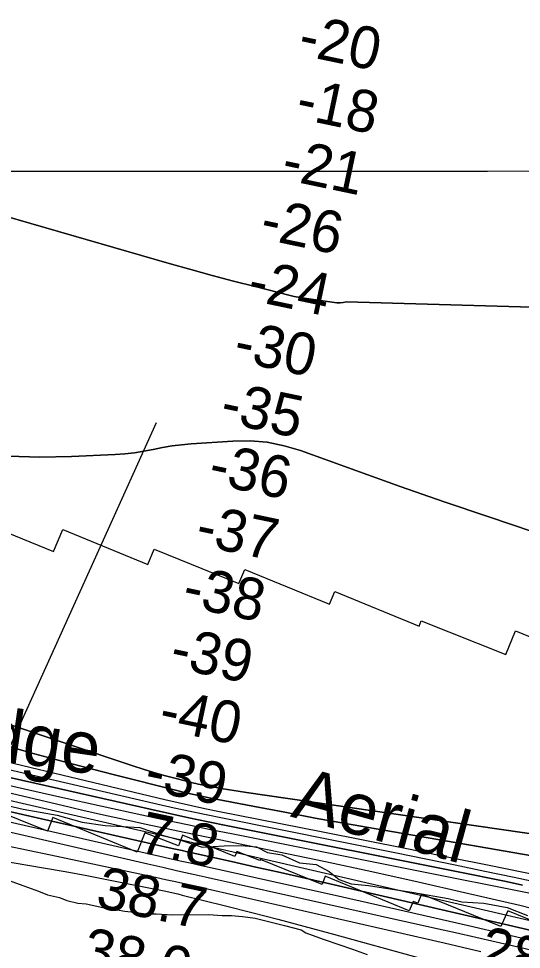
# Model space of a CAD drawing. Extents: x 3263578 to 3301413, y 764927 to 798602.
# Drawn here: x 3287127 to 3287930, y 780646 to 782133 of the extents above; entities that cross this region are included whole.
import ezdxf

# ---------------------------------------------------------------- set-up
doc = ezdxf.new("R2010")
doc.units = 0
for name, color, linetype in [('V-GRID-MAJR', 7, 'Continuous'), ('V-RIVR-EDGE', 7, 'Continuous'), ('V-RIVR-IDEN', 7, 'Continuous'), ('V-RIVR-RANG', 7, 'Continuous'), ('V-RRAP-RVMT', 7, 'Continuous'), ('V-SITE-VEGE', 7, 'Continuous'), ('V-TOPO-DPTH', 7, 'Continuous'), ('V-TOPO-MAJR', 7, 'Continuous'), ('V-TOPO-MINR', 7, 'Continuous'), ('V-TOPO-WATR', 7, 'Continuous')]:
    doc.layers.add(name, color=color, linetype=linetype)

msp = doc.modelspace()

# ---------------------------------------------------------------- linework, layer by layer
at = {"layer": 'V-GRID-MAJR'}
msp.add_spline([(3267730.5, 781891.4), (3270351, 781890.6), (3275592.2, 781889.4), (3280833.3, 781889.1), (3286074.5, 781889.4), (3291315.6, 781890.6), (3296556.8, 781892.5), (3299177.4, 781893.7)], degree=3, dxfattribs=at)
at = {"layer": 'V-RIVR-EDGE'}
msp.add_lwpolyline([(3287090.5, 780879.9), (3287133.9, 780869.8), (3287188.2, 780860.5), (3287228.2, 780849.1), (3287265.1, 780843.8), (3287320.3, 780840.7), (3287355.9, 780828.4), (3287387.6, 780820.1), (3287420.2, 780809.1), (3287455.4, 780811.2), (3287482.8, 780812), (3287506.7, 780809.8), (3287524.5, 780800.6), (3287547.5, 780797.1), (3287575.3, 780784.4), (3287602.3, 780781.7), (3287623.1, 780770.4), (3287638.7, 780757.3), (3287658.3, 780750.7), (3287685.6, 780748), (3287758.2, 780737), (3287813, 780727.3), (3287834.7, 780721.6), (3287869.9, 780719.8), (3287907.2, 780712.7), (3287939.8, 780700)], dxfattribs=at)
at = {"layer": 'V-RIVR-RANG'}
msp.add_line((3286926.7, 780558.4), (3287347.3, 781487.7), dxfattribs=at)
at = {"layer": 'V-RRAP-RVMT'}
for points in [[(3286312.8, 781461.3), (3286449.6, 781407.3), (3286457.6, 781427.8), (3286592.9, 781373.5), (3286605.3, 781403.5), (3286738.5, 781348.5), (3286750.1, 781377.6), (3286885.5, 781323), (3286899.3, 781355.6), (3287033.3, 781300.5), (3287048, 781336.3), (3287182.7, 781281.5), (3287197.4, 781316.7), (3287333.3, 781260.9), (3287343.5, 781285.5), (3287478.8, 781230.5), (3287488, 781252.7), (3287623.4, 781197.4), (3287631.9, 781217.6), (3287766.7, 781162.5), (3287770.1, 781171), (3287905.2, 781117.1), (3287920.5, 781155.1), (3288060.3, 781098)], [(3288046.6, 780650.8), (3287908.3, 780707.5), (3287897.4, 780682.2), (3287770.2, 780734.2), (3287764.6, 780719.5), (3287757.2, 780722.4), (3287750.8, 780707.5), (3287616.5, 780762.9), (3287611.6, 780749.6), (3287513, 780789.5), (3287512.4, 780787.9), (3287475.3, 780802.1), (3287472.2, 780794.3), (3287388.6, 780828.3), (3287382.2, 780811.6), (3287328.7, 780832.2), (3287316.2, 780801.4), (3287181.4, 780856.7), (3287172.7, 780834.9), (3287036.1, 780889.4)]]:
    msp.add_lwpolyline(points, dxfattribs=at)
at = {"layer": 'V-SITE-VEGE'}
msp.add_lwpolyline([(3287098.3, 780760.6), (3287135, 780747.5), (3287158.5, 780738.8), (3287173.2, 780733), (3287192.3, 780728.6), (3287204, 780724.2), (3287221.6, 780719.9), (3287234.9, 780718.5), (3287261.3, 780712.7), (3287281.8, 780709.8), (3287296.5, 780706.9), (3287311.2, 780705.5), (3287330.2, 780702.6), (3287346.4, 780702.6), (3287372.8, 780701.2), (3287430, 780701.4), (3287452, 780700), (3287466.7, 780700), (3287484.3, 780698.6), (3287493.1, 780697.2), (3287504.8, 780695.7), (3287551.8, 780684.1), (3287578.2, 780676.9), (3287585.6, 780672.5), (3287613.5, 780662.3), (3287638.4, 780653.6), (3287660.4, 780646.3), (3287683.9, 780637.5)], dxfattribs=at)
at = {"layer": 'V-TOPO-DPTH'}
for p, q in [((3287356.8, 781447.9), (3287341.8, 781444.8)), ((3287341.8, 781444.8), (3287356.8, 781447.9)), ((3287371.9, 781450.4), (3287356.8, 781447.9)), ((3287356.8, 781447.9), (3287371.9, 781450.4)), ((3287387.1, 781452.3), (3287371.9, 781450.4)), ((3287371.9, 781450.4), (3287387.1, 781452.3)), ((3287402.3, 781453.7), (3287387.1, 781452.3)), ((3287387.1, 781452.3), (3287402.3, 781453.7)), ((3287469.1, 781458.2), (3287402.3, 781453.7)), ((3287402.3, 781453.7), (3287469.1, 781458.2)), ((3287496.7, 781458.3), (3287469.1, 781458.2)), ((3287469.1, 781458.2), (3287496.7, 781458.3)), ((3287524, 781456.2), (3287496.7, 781458.3)), ((3287496.7, 781458.3), (3287524, 781456.2)), ((3287550.8, 781450.7), (3287524, 781456.2)), ((3287524, 781456.2), (3287550.8, 781450.7)), ((3287577.3, 781442.9), (3287550.8, 781450.7)), ((3287550.8, 781450.7), (3287577.3, 781442.9)), ((3287160.9, 781432.7), (3287110.7, 781433.8)), ((3287110.7, 781433.8), (3287160.9, 781432.7)), ((3287211.2, 781433.5), (3287160.9, 781432.7)), ((3287160.9, 781432.7), (3287211.2, 781433.5)), ((3287281.2, 781436.6), (3287211.2, 781433.5)), ((3287211.2, 781433.5), (3287281.2, 781436.6)), ((3287296.5, 781437.7), (3287281.2, 781436.6)), ((3287281.2, 781436.6), (3287296.5, 781437.7)), ((3287311.7, 781439.4), (3287296.5, 781437.7)), ((3287296.5, 781437.7), (3287311.7, 781439.4)), ((3287326.8, 781441.8), (3287311.7, 781439.4)), ((3287311.7, 781439.4), (3287326.8, 781441.8)), ((3287341.8, 781444.8), (3287326.8, 781441.8)), ((3287326.8, 781441.8), (3287341.8, 781444.8)), ((3287665.6, 781410.9), (3287577.3, 781442.9)), ((3287577.3, 781442.9), (3287665.6, 781410.9)), ((3287736.2, 781385.7), (3287665.6, 781410.9)), ((3287665.6, 781410.9), (3287736.2, 781385.7)), ((3287806.9, 781361), (3287736.2, 781385.7)), ((3287736.2, 781385.7), (3287806.9, 781361)), ((3287877.8, 781336.9), (3287806.9, 781361)), ((3287806.9, 781361), (3287877.8, 781336.9)), ((3287948.9, 781313.3), (3287877.8, 781336.9)), ((3287877.8, 781336.9), (3287948.9, 781313.3)), ((3286789.8, 781113.1), (3287309.3, 780939.3)), ((3287309.3, 780939.3), (3286789.8, 781113.1)), ((3287309.3, 780939.3), (3287325.9, 780933.9)), ((3287325.9, 780933.9), (3287309.3, 780939.3)), ((3287325.9, 780933.9), (3287342.6, 780928.8)), ((3287342.6, 780928.8), (3287325.9, 780933.9)), ((3287342.6, 780928.8), (3287359.4, 780924)), ((3287359.4, 780924), (3287342.6, 780928.8)), ((3287359.4, 780924), (3287376.2, 780919.4)), ((3287376.2, 780919.4), (3287359.4, 780924)), ((3287376.2, 780919.4), (3287403, 780912.5)), ((3287403, 780912.5), (3287376.2, 780919.4)), ((3287403, 780912.5), (3287406.5, 780911.6)), ((3287406.5, 780911.6), (3287403, 780912.5)), ((3287406.5, 780911.6), (3287410, 780910.8)), ((3287410, 780910.8), (3287406.5, 780911.6)), ((3287410, 780910.8), (3287413.6, 780910.1)), ((3287413.6, 780910.1), (3287410, 780910.8)), ((3287413.6, 780910.1), (3287417.1, 780909.3)), ((3287417.1, 780909.3), (3287413.6, 780910.1)), ((3287417.1, 780909.3), (3287436.9, 780905.6)), ((3287436.9, 780905.6), (3287417.1, 780909.3)), ((3287436.9, 780905.6), (3287450.4, 780903.1)), ((3287450.4, 780903.1), (3287436.9, 780905.6)), ((3287450.4, 780903.1), (3287463.9, 780900.8)), ((3287463.9, 780900.8), (3287450.4, 780903.1)), ((3287463.9, 780900.8), (3287477.4, 780898.6)), ((3287477.4, 780898.6), (3287463.9, 780900.8)), ((3287477.4, 780898.6), (3287490.9, 780896.5)), ((3287490.9, 780896.5), (3287477.4, 780898.6)), ((3287490.9, 780896.5), (3288029.6, 780818.4)), ((3288029.6, 780818.4), (3287490.9, 780896.5))]:
    msp.add_line(p, q, dxfattribs=at)
for points in [[(3286969.2, 781857.1), (3287367.5, 781741.8), (3287401.7, 781732.1), (3287435.9, 781722.7), (3287470.2, 781713.6), (3287504.6, 781704.9), (3287560.7, 781690.9), (3287567.1, 781689.4), (3287573.6, 781688.1), (3287580.1, 781686.9), (3287586.6, 781685.9), (3287635.2, 781679.3), (3287640.3, 781679.1), (3287645.3, 781679.4), (3287650.1, 781680.5), (3288225.3, 781664.1)], [(3286969.2, 781857.1), (3287367.5, 781741.8), (3287401.7, 781732.1), (3287435.9, 781722.7), (3287470.2, 781713.6), (3287504.6, 781704.9), (3287560.7, 781690.9), (3287567.1, 781689.4), (3287573.6, 781688.1), (3287580.1, 781686.9), (3287586.6, 781685.9), (3287635.2, 781679.3), (3287640.3, 781679.1), (3287645.3, 781679.4), (3287650.1, 781680.5), (3288225.3, 781664.1)], [(3286202.7, 781123.2), (3286734.6, 780985.6), (3286753.1, 780980.9), (3286771.5, 780976.3), (3286790.1, 780971.8), (3286808.6, 780967.4), (3287196.4, 780876.2), (3287229.3, 780868.6), (3287262.2, 780861.1), (3287295.1, 780853.8), (3287328.1, 780846.6), (3287361.1, 780839.5), (3287394.1, 780832.6), (3287427.1, 780825.7), (3287460.1, 780818.9), (3287542.7, 780802), (3287616.9, 780786.5), (3287691.1, 780770.6), (3287765.1, 780754), (3287839.1, 780737), (3287927.4, 780716.3), (3287965, 780707.1)], [(3286202.7, 781123.2), (3286734.6, 780985.6), (3286753.1, 780980.9), (3286771.5, 780976.3), (3286790.1, 780971.8), (3286808.6, 780967.4), (3287196.4, 780876.2), (3287229.3, 780868.6), (3287262.2, 780861.1), (3287295.1, 780853.8), (3287328.1, 780846.6), (3287361.1, 780839.5), (3287394.1, 780832.6), (3287427.1, 780825.7), (3287460.1, 780818.9), (3287542.7, 780802), (3287616.9, 780786.5), (3287691.1, 780770.6), (3287765.1, 780754), (3287839.1, 780737), (3287927.4, 780716.3), (3287965, 780707.1)], [(3286968.6, 780979.1), (3287360.6, 780885.4), (3287381.7, 780880.5), (3287402.9, 780875.7), (3287424.1, 780871.2), (3287445.3, 780866.9), (3287612.7, 780833.6), (3287679.8, 780820.3), (3287746.9, 780806.9), (3287814, 780793.4), (3287881.1, 780779.9), (3287983, 780759.4)], [(3286968.6, 780979.1), (3287360.6, 780885.4), (3287381.7, 780880.5), (3287402.9, 780875.7), (3287424.1, 780871.2), (3287445.3, 780866.9), (3287612.7, 780833.6), (3287679.8, 780820.3), (3287746.9, 780806.9), (3287814, 780793.4), (3287881.1, 780779.9), (3287983, 780759.4)], [(3287959.5, 780793.2), (3287697.9, 780838.5), (3287649.2, 780847.1), (3287600.6, 780855.8), (3287552, 780864.9), (3287503.4, 780874.2), (3287431.2, 780888.2), (3287418.8, 780890.7), (3287406.5, 780893.3), (3287394.2, 780896.2), (3287381.9, 780899.1), (3287278.1, 780925.1), (3287214.1, 780941.7), (3287150.3, 780959), (3287086.8, 780977.2)], [(3287959.5, 780793.2), (3287697.9, 780838.5), (3287649.2, 780847.1), (3287600.6, 780855.8), (3287552, 780864.9), (3287503.4, 780874.2), (3287431.2, 780888.2), (3287418.8, 780890.7), (3287406.5, 780893.3), (3287394.2, 780896.2), (3287381.9, 780899.1), (3287278.1, 780925.1), (3287214.1, 780941.7), (3287150.3, 780959), (3287086.8, 780977.2)], [(3287931.8, 780748.5), (3287905.6, 780754.2), (3287879.3, 780759.7), (3287853, 780765.1), (3287460.8, 780843.5), (3287429.8, 780849.8), (3287398.9, 780856.3), (3287368, 780862.9), (3287337.2, 780869.8), (3287076.4, 780928.6)], [(3287931.8, 780748.5), (3287905.6, 780754.2), (3287879.3, 780759.7), (3287853, 780765.1), (3287460.8, 780843.5), (3287429.8, 780849.8), (3287398.9, 780856.3), (3287368, 780862.9), (3287337.2, 780869.8), (3287076.4, 780928.6)], [(3287952.9, 780674.3), (3287623.8, 780750.7), (3287584.6, 780759.7), (3287545.3, 780768.7), (3287506, 780777.5), (3287466.7, 780786.2), (3287404.2, 780800.1), (3287396.1, 780801.9), (3287388.1, 780803.7), (3287380, 780805.5), (3287372, 780807.3), (3287275.7, 780829), (3287219.6, 780841.7), (3287163.5, 780854.5), (3287107.4, 780867.5)]]:
    msp.add_lwpolyline(points, dxfattribs=at)
at = {"layer": 'V-TOPO-MAJR'}
msp.add_lwpolyline([(3287106.5, 780812.1), (3287178, 780797.1), (3287345.5, 780761.1), (3287361.6, 780757.6), (3287377.7, 780754.1), (3287393.7, 780750.5), (3287409.8, 780746.8), (3287806.8, 780656.1), (3287836, 780649.4), (3287865.2, 780642.7)], dxfattribs=at)
at = {"layer": 'V-TOPO-MINR'}
for p, q in [((3287356.8, 781447.9), (3287341.8, 781444.8)), ((3287371.9, 781450.4), (3287356.8, 781447.9)), ((3287387.1, 781452.3), (3287371.9, 781450.4)), ((3287402.3, 781453.7), (3287387.1, 781452.3)), ((3287469.1, 781458.2), (3287402.3, 781453.7)), ((3287496.7, 781458.3), (3287469.1, 781458.2)), ((3287524, 781456.2), (3287496.7, 781458.3)), ((3287550.8, 781450.7), (3287524, 781456.2)), ((3287577.3, 781442.9), (3287550.8, 781450.7)), ((3287160.9, 781432.7), (3287110.7, 781433.8)), ((3287211.2, 781433.5), (3287160.9, 781432.7)), ((3287281.2, 781436.6), (3287211.2, 781433.5)), ((3287296.5, 781437.7), (3287281.2, 781436.6)), ((3287311.7, 781439.4), (3287296.5, 781437.7)), ((3287326.8, 781441.8), (3287311.7, 781439.4)), ((3287341.8, 781444.8), (3287326.8, 781441.8)), ((3287665.6, 781410.9), (3287577.3, 781442.9)), ((3287736.2, 781385.7), (3287665.6, 781410.9)), ((3287806.9, 781361), (3287736.2, 781385.7)), ((3287877.8, 781336.9), (3287806.9, 781361)), ((3287948.9, 781313.3), (3287877.8, 781336.9)), ((3286789.8, 781113.1), (3287309.3, 780939.3)), ((3287309.3, 780939.3), (3287325.9, 780933.9)), ((3287325.9, 780933.9), (3287342.6, 780928.8)), ((3287342.6, 780928.8), (3287359.4, 780924)), ((3287359.4, 780924), (3287376.2, 780919.4)), ((3287376.2, 780919.4), (3287403, 780912.5)), ((3287403, 780912.5), (3287406.5, 780911.6)), ((3287406.5, 780911.6), (3287410, 780910.8)), ((3287410, 780910.8), (3287413.6, 780910.1)), ((3287413.6, 780910.1), (3287417.1, 780909.3)), ((3287417.1, 780909.3), (3287436.9, 780905.6)), ((3287436.9, 780905.6), (3287450.4, 780903.1)), ((3287450.4, 780903.1), (3287463.9, 780900.8)), ((3287463.9, 780900.8), (3287477.4, 780898.6)), ((3287477.4, 780898.6), (3287490.9, 780896.5)), ((3287490.9, 780896.5), (3288029.6, 780818.4))]:
    msp.add_line(p, q, dxfattribs=at)
for points in [[(3288225.3, 781664.1), (3287650.1, 781680.5), (3287645.3, 781679.4), (3287640.3, 781679.1), (3287635.2, 781679.3), (3287586.6, 781685.9), (3287580.1, 781686.9), (3287573.6, 781688.1), (3287567.1, 781689.4), (3287560.7, 781690.9), (3287504.6, 781704.9), (3287470.2, 781713.6), (3287435.9, 781722.7), (3287401.7, 781732.1), (3287367.5, 781741.8), (3286969.2, 781857.1)], [(3286288.3, 781116.2), (3286335, 781103.3), (3286381.8, 781090.6), (3286428.7, 781078.1), (3286475.6, 781065.8), (3286749.4, 780994.2), (3286762.1, 780990.9), (3286774.8, 780987.7), (3286787.5, 780984.5), (3286800.3, 780981.5), (3286989, 780936.5), (3287056.8, 780920.6), (3287124.6, 780904.9), (3287192.6, 780889.6), (3287260.5, 780874.6), (3287323.8, 780860.7), (3287360.2, 780852.9), (3287396.6, 780845.2), (3287433.1, 780837.7), (3287469.6, 780830.3), (3287981.7, 780728.3)], [(3286263, 781092), (3286718.2, 780976.1), (3286743, 780969.8), (3286767.9, 780963.7), (3286792.9, 780957.8), (3286817.8, 780951.9), (3287391.5, 780819.8), (3287941.9, 780692.4), (3287969.8, 780685.7), (3287997.7, 780678.8), (3288025.4, 780671.6), (3288053.2, 780664.1), (3288197.5, 780624.3)], [(3286109.2, 781072.7), (3286754.3, 780916.2), (3287333.1, 780782.5), (3287357.2, 780777), (3287381.3, 780771.5), (3287405.5, 780766), (3287429.6, 780760.6), (3287792.6, 780680), (3287825, 780672.7), (3287857.4, 780665.4), (3287889.8, 780658), (3287922.1, 780650.5), (3287975, 780638.2)], [(3286833.4, 780997.9), (3287349.7, 780878.1), (3287375.3, 780872.3), (3287401, 780866.6), (3287426.7, 780861.2), (3287452.5, 780855.9), (3287730.3, 780800.3), (3287777.4, 780790.7), (3287824.5, 780781), (3287871.5, 780771.1), (3287918.6, 780761.1), (3287992.5, 780745.1)], [(3286968.6, 780979.1), (3287360.6, 780885.4), (3287381.7, 780880.5), (3287402.9, 780875.7), (3287424.1, 780871.2), (3287445.3, 780866.9), (3287612.7, 780833.6), (3287679.8, 780820.3), (3287746.9, 780806.9), (3287814, 780793.4), (3287881.1, 780779.9), (3287983, 780759.4)], [(3287086.8, 780977.2), (3287150.3, 780959), (3287214.1, 780941.7), (3287278.1, 780925.1), (3287381.9, 780899.1), (3287394.2, 780896.2), (3287406.5, 780893.3), (3287418.8, 780890.7), (3287431.2, 780888.2), (3287503.4, 780874.2), (3287552, 780864.9), (3287600.6, 780855.8), (3287649.2, 780847.1), (3287697.9, 780838.5), (3287959.5, 780793.2)], [(3287076.4, 780928.6), (3287337.2, 780869.8), (3287368, 780862.9), (3287398.9, 780856.3), (3287429.8, 780849.8), (3287460.8, 780843.5), (3287853, 780765.1), (3287879.3, 780759.7), (3287905.6, 780754.2), (3287931.8, 780748.5)], [(3287107.4, 780867.5), (3287163.5, 780854.5), (3287219.6, 780841.7), (3287275.7, 780829), (3287372, 780807.3), (3287380, 780805.5), (3287388.1, 780803.7), (3287396.1, 780801.9), (3287404.2, 780800.1), (3287466.7, 780786.2), (3287506, 780777.5), (3287545.3, 780768.7), (3287584.6, 780759.7), (3287623.8, 780750.7), (3287952.9, 780674.3)], [(3287049, 780864.2), (3287352.5, 780794.9), (3287368.6, 780791.2), (3287384.7, 780787.6), (3287400.8, 780784), (3287416.9, 780780.4), (3287555.4, 780749.6), (3287628, 780733.4), (3287700.6, 780717.1), (3287773.1, 780700.5), (3287845.6, 780683.8), (3287964, 780656.3)], [(3286809.5, 780836.7), (3287166.6, 780776.2), (3287201.2, 780770.1), (3287235.9, 780763.9), (3287270.4, 780757.2), (3287305, 780750.3), (3287359.6, 780739.2), (3287366.7, 780737.7), (3287373.9, 780736.1), (3287381, 780734.4), (3287388.1, 780732.7), (3287457.5, 780715.5), (3287499.2, 780704.9), (3287540.9, 780694.2), (3287582.5, 780683.1), (3287624.1, 780671.8), (3287925.4, 780588.9)]]:
    msp.add_lwpolyline(points, dxfattribs=at)
at = {"layer": 'V-TOPO-WATR'}
msp.add_lwpolyline([(3286202.7, 781123.2), (3286734.6, 780985.6), (3286753.1, 780980.9), (3286771.5, 780976.3), (3286790.1, 780971.8), (3286808.6, 780967.4), (3287196.4, 780876.2), (3287229.3, 780868.6), (3287262.2, 780861.1), (3287295.1, 780853.8), (3287328.1, 780846.6), (3287361.1, 780839.5), (3287394.1, 780832.6), (3287427.1, 780825.7), (3287460.1, 780818.9), (3287542.7, 780802), (3287616.9, 780786.5), (3287691.1, 780770.6), (3287765.1, 780754), (3287839.1, 780737), (3287927.4, 780716.3), (3287965, 780707.1)], dxfattribs=at)

# ---------------------------------------------------------------- texts
at = {"layer": 'V-RIVR-IDEN'}
for s, rotation, p in [('Edge', 351.6887, (3286995.2, 780962)), ('Aerial', 344.5007, (3287559.8, 780858.4))]:
    msp.add_text(s, height=83, rotation=rotation, dxfattribs=at).set_placement(p)
at = {"layer": 'V-RIVR-RANG'}
for s, rotation, p in [('-20', 348.146, (3287570.9, 782076.2)), ('-18', 348.146, (3287567.2, 781974.8)), ('-21', 348.146, (3287544.3, 781877.4)), ('-26', 348.146, (3287510.1, 781782.4)), ('-24', 348.146, (3287489.8, 781684.5)), ('-30', 348.146, (3287467.7, 781587)), ('-35', 348.146, (3287446.4, 781489.3)), ('-36', 348.146, (3287427.5, 781391.1)), ('-37', 348.146, (3287406.9, 781293.2)), ('-38', 348.146, (3287385.9, 781195.4)), ('-39', 348.146, (3287366.1, 781097.4)), ('-40', 348.146, (3287348.2, 780999)), ('-39', 348.146, (3287325.1, 780901.7)), ('7.8', 348.146, (3287316.2, 780801.4)), ('38.7', 348.0083, (3287247.9, 780713.8)), ('38.0', 348.0083, (3287224.5, 780616.5)), ('28.6', 346.7083, (3287858.9, 780618.8))]:
    msp.add_text(s, height=67, rotation=rotation, dxfattribs=at).set_placement(p)

doc.saveas('drawing.dxf')
